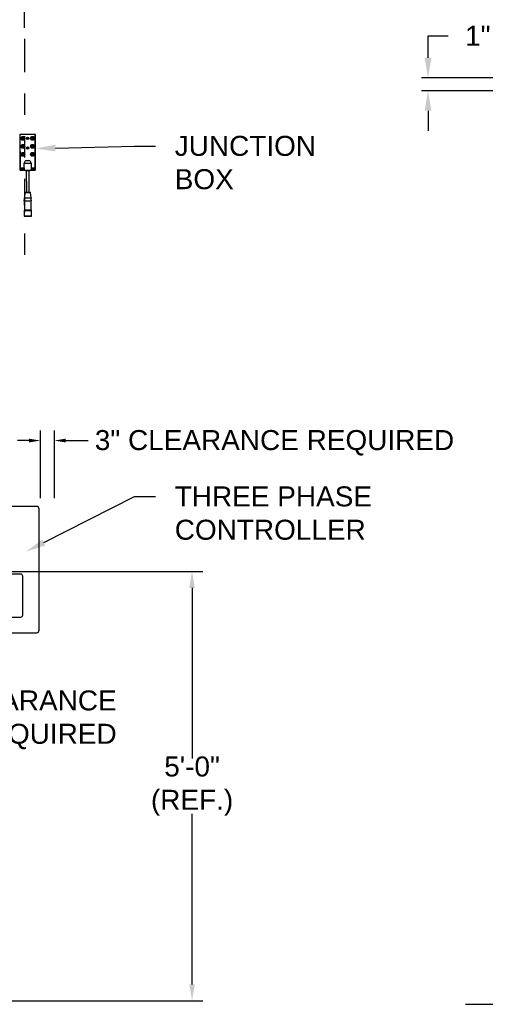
# Model space of a CAD drawing. Header units: inches. Extents: x 170 to 312, y 215 to 248.
# Tile 346 of 387: x 281.21 to 283.39, y 220.42 to 225.03. Entities that reach past the tile are written whole.
import ezdxf
from ezdxf import colors
from ezdxf.entities.mleader import LeaderData, LeaderLine
from ezdxf.math import Vec2, Vec3

# ---------------------------------------------------------------- set-up
doc = ezdxf.new("R2010")
doc.units = ezdxf.units.IN
doc.header["$LTSCALE"] = 0.25
doc.header["$MEASUREMENT"] = 0
doc.linetypes.add('PHANTOM2', pattern=[1.25, 0.625, -0.125, 0.125, -0.125, 0.125, -0.125])
for name, color, linetype in [('ANNOTATIONS', 1, 'Continuous'), ('HIDDEN', 6, 'PHANTOM2'), ('MOTOR LH', 7, 'Continuous'), ('STANDARD MOTOR RH', 7, 'Continuous')]:
    doc.layers.add(name, color=color, linetype=linetype)
doc.styles.add('ARIAL', font='arial.ttf', dxfattribs={"height": 0.09375})
doc.dimstyles.new('STANDARD$0', dxfattribs={"dimtxt": 0.09375, "dimasz": 0.09375, "dimexe": 0.03125, "dimexo": 0.046875, "dimgap": 0.09, "dimtad": 0, "dimtih": 1, "dimtoh": 1, "dimdec": 4, "dimzin": 0, "dimdsep": 46, "dimtxsty": 'ARIAL', "dimcen": 0.09, "dimadec": 0, "dimazin": 0, "dimtfac": 1, "dimtdec": 4, "dimtofl": 0, "dimtmove": 0, "dimatfit": 1, "dimfxl": 1, "dimtolj": 1, "dimtzin": 0, "dimarcsym": 0})

# ---------------------------------------------------------------- blocks, each defined once
blk = doc.blocks.new('*D126')
at = {"layer": 'ANNOTATIONS', "color": 0, "lineweight": -2, "transparency": 16777216}
for p, q in [((280.0303, 223.6042), (280.0303, 225.5542)), ((281.2303, 224.9939), (281.2303, 225.5542)), ((280.1241, 225.5229), (280.4492, 225.5229)), ((281.1365, 225.5229), (280.8114, 225.5229))]:
    blk.add_line(p, q, dxfattribs=at)
at = {"layer": 'ANNOTATIONS', "color": 0, "transparency": 16777216}
for points in [[(280.1241, 225.5385), (280.1241, 225.5073), (280.0303, 225.5229)], [(281.1365, 225.5385), (281.1365, 225.5073), (281.2303, 225.5229)]]:
    blk.add_solid(points, dxfattribs=at)
at = {"layer": 'defpoints', "color": 0, "transparency": 16777216}
for p in [(280.0303, 225.5229), (281.2303, 224.9471), (280.0303, 223.5573)]:
    blk.add_point(p, dxfattribs=at)
at = {"layer": 'ANNOTATIONS', "color": 0, "transparency": 16777216, "insert": (280.6303, 225.5229), "char_height": 0.09375, "attachment_point": 5, "style": 'ARIAL'}
blk.add_mtext('\\A1;20"', dxfattribs=at)
blk = doc.blocks.new('*D111')
at = {"layer": 'ANNOTATIONS', "color": 0, "lineweight": -2, "transparency": 16777216}
for p, q in [((283.1215, 224.8539), (283.1215, 224.9569)), ((283.1215, 224.9569), (283.2152, 224.9569)), ((283.92, 224.7601), (283.0902, 224.7601)), ((283.9199, 224.6991), (283.0902, 224.6991)), ((283.1215, 224.6053), (283.1215, 224.5116))]:
    blk.add_line(p, q, dxfattribs=at)
at = {"layer": 'ANNOTATIONS', "color": 0, "transparency": 16777216}
for points in [[(283.1058, 224.8539), (283.1371, 224.8539), (283.1215, 224.7601)], [(283.1058, 224.6053), (283.1371, 224.6053), (283.1215, 224.6991)]]:
    blk.add_solid(points, dxfattribs=at)
at = {"layer": 'defpoints', "color": 0, "transparency": 16777216}
for p in [(283.9669, 224.7601), (283.1215, 224.6991), (283.9668, 224.6991)]:
    blk.add_point(p, dxfattribs=at)
at = {"layer": 'ANNOTATIONS', "color": 0, "transparency": 16777216, "insert": (283.3547, 224.9569), "char_height": 0.09375, "attachment_point": 5, "style": 'ARIAL'}
blk.add_mtext('\\A1;1"', dxfattribs=at)

msp = doc.modelspace()

# ---------------------------------------------------------------- linework, layer by layer
at = {"layer": 'ANNOTATIONS'}
for p, q in [((281.30525, 222.78902), (281.30525, 223.10571)), ((281.37093, 222.78902), (281.37093, 223.10571)), ((281.25181, 223.05858), (281.19867, 223.05858)), ((281.42407, 223.05858), (281.52867, 223.05858)), ((281.01609, 222.44538), (282.06705, 222.44538)), ((282.01595, 222.36771), (282.01595, 221.56729)), ((282.01595, 220.50875), (282.01595, 221.30877)), ((280.48572, 220.43108), (282.06705, 220.43108))]:
    msp.add_line(p, q, dxfattribs=at)
for points in [[(281.25181, 223.06744), (281.25181, 223.04972), (281.30495, 223.05858)], [(281.42407, 223.06744), (281.42407, 223.04972), (281.37093, 223.05858)], [(282.00301, 222.36771), (282.02889, 222.36771), (282.01595, 222.44538)], [(282.00301, 220.50875), (282.02889, 220.50875), (282.01595, 220.43108)]]:
    msp.add_solid(points, dxfattribs=at)
at = {"layer": 'HIDDEN'}
msp.add_line((281.23025, 224.94178), (281.23025, 223.91109), dxfattribs=at)
at = {"layer": 'MOTOR LH'}
for p, q in [((281.20909, 224.4931), (281.2094, 224.32949)), ((281.28125, 224.49375), (281.2096, 224.49362)), ((281.20961, 224.49259), (281.20989, 224.33839)), ((281.28074, 224.49324), (281.21012, 224.49311)), ((281.28153, 224.33853), (281.28125, 224.49273)), ((281.28206, 224.32962), (281.28176, 224.49324)), ((281.26371, 224.47502), (281.26293, 224.47502)), ((281.26294, 224.47638), (281.26371, 224.47639)), ((281.26371, 224.47639), (281.26371, 224.47502)), ((281.22891, 224.33792), (281.22887, 224.35992)), ((281.24054, 224.3712), (281.25077, 224.37122)), ((281.26248, 224.35998), (281.26252, 224.33798)), ((281.21041, 224.33788), (281.22891, 224.33792)), ((281.21312, 224.32578), (281.22894, 224.32581)), ((281.22406, 224.33484), (281.2157, 224.33482)), ((281.21571, 224.32885), (281.22407, 224.32887)), ((281.22891, 224.33792), (281.22894, 224.32581)), ((281.23533, 224.32582), (281.23533, 224.32491)), ((281.23926, 224.32492), (281.23945, 224.22258)), ((281.25241, 224.2226), (281.25222, 224.32495)), ((281.25614, 224.32495), (281.25614, 224.32586)), ((281.26252, 224.33798), (281.28102, 224.33801)), ((281.26252, 224.33798), (281.26254, 224.32587)), ((281.26254, 224.32587), (281.27835, 224.3259)), ((281.27574, 224.33493), (281.26738, 224.33492)), ((281.26739, 224.32895), (281.27575, 224.32896)), ((281.23262, 224.22164), (281.23034, 224.19684)), ((281.26161, 224.19689), (281.25923, 224.22169)), ((281.23, 224.18333), (281.23008, 224.14069)), ((281.26208, 224.14075), (281.262, 224.18339)), ((281.23008, 224.14069), (281.22869, 224.13672)), ((281.22869, 224.13672), (281.22873, 224.11202)), ((281.26349, 224.13679), (281.26208, 224.14075)), ((281.26353, 224.11209), (281.26349, 224.13679)), ((281.28688, 222.74984), (280.79595, 222.74984)), ((281.29936, 222.16977), (281.29936, 222.73736)), ((281.21307, 222.43261), (280.87668, 222.43261)), ((281.22255, 222.24046), (281.22255, 222.42312)), ((280.87668, 222.23098), (281.21307, 222.23098)), ((280.79595, 222.15729), (281.28688, 222.15729))]:
    msp.add_line(p, q, dxfattribs=at)
at = {"layer": 'MOTOR LH', "flags": 128}
for points in [[(281.22887, 224.35992), (281.22913, 224.35992), (281.22989, 224.35992), (281.23112, 224.35993), (281.2328, 224.35993), (281.23487, 224.35993), (281.23727, 224.35994), (281.23993, 224.35994), (281.24276, 224.35995), (281.24567, 224.35995), (281.24859, 224.35996), (281.25142, 224.35996), (281.25407, 224.35997), (281.25647, 224.35997), (281.25854, 224.35998), (281.26022, 224.35998), (281.26146, 224.35998), (281.26222, 224.35998), (281.26248, 224.35998)], [(281.22894, 224.32581), (281.22919, 224.32581), (281.22995, 224.32581), (281.23119, 224.32581), (281.23287, 224.32581), (281.23494, 224.32582), (281.23734, 224.32582), (281.23999, 224.32583), (281.24282, 224.32583), (281.24574, 224.32584), (281.24865, 224.32584), (281.25148, 224.32585), (281.25414, 224.32585), (281.25654, 224.32586), (281.25861, 224.32586), (281.26029, 224.32586), (281.26153, 224.32587), (281.26228, 224.32587), (281.26254, 224.32587)], [(281.23533, 224.32491), (281.23535, 224.32491), (281.23571, 224.32491), (281.23655, 224.32492), (281.23781, 224.32492), (281.23944, 224.32492), (281.24137, 224.32493), (281.2435, 224.32493), (281.24574, 224.32493)], [(281.24574, 224.32493), (281.24798, 224.32494), (281.25011, 224.32494), (281.25204, 224.32495), (281.25367, 224.32495), (281.25493, 224.32495), (281.25576, 224.32495), (281.25613, 224.32495), (281.25614, 224.32495)], [(281.23262, 224.22164), (281.23264, 224.22164), (281.233, 224.22164), (281.23383, 224.22164), (281.23509, 224.22164), (281.23675, 224.22164), (281.23874, 224.22165), (281.24098, 224.22165), (281.24341, 224.22166), (281.24593, 224.22166)], [(281.23364, 224.22257), (281.23388, 224.22257), (281.23458, 224.22257), (281.23571, 224.22257), (281.23724, 224.22257), (281.2391, 224.22258), (281.24123, 224.22258), (281.24353, 224.22258), (281.24593, 224.22259)], [(281.24593, 224.22259), (281.24833, 224.22259), (281.25063, 224.2226), (281.25275, 224.2226), (281.25462, 224.2226), (281.25614, 224.22261), (281.25728, 224.22261), (281.25798, 224.22261), (281.25821, 224.22261)], [(281.24593, 224.22166), (281.24845, 224.22167), (281.25087, 224.22167), (281.25312, 224.22167), (281.25511, 224.22168), (281.25677, 224.22168), (281.25803, 224.22168), (281.25886, 224.22168), (281.25922, 224.22169), (281.25923, 224.22169)], [(281.23, 224.18333), (281.23024, 224.18333), (281.23097, 224.18333), (281.23215, 224.18333), (281.23374, 224.18334), (281.23572, 224.18334), (281.238, 224.18334), (281.24053, 224.18335), (281.24322, 224.18335), (281.246, 224.18336)], [(281.23034, 224.19684), (281.23057, 224.19684), (281.23128, 224.19684), (281.23243, 224.19684), (281.234, 224.19684), (281.23592, 224.19685), (281.23816, 224.19685), (281.24063, 224.19686), (281.24326, 224.19686), (281.24598, 224.19687)], [(281.24598, 224.19687), (281.24869, 224.19687), (281.25132, 224.19688), (281.2538, 224.19688), (281.25603, 224.19688), (281.25796, 224.19689), (281.25952, 224.19689), (281.26067, 224.19689), (281.26138, 224.19689), (281.26161, 224.19689)], [(281.246, 224.18336), (281.24878, 224.18336), (281.25147, 224.18337), (281.254, 224.18337), (281.25628, 224.18338), (281.25826, 224.18338), (281.25986, 224.18338), (281.26104, 224.18339), (281.26176, 224.18339), (281.262, 224.18339)], [(281.22869, 224.13672), (281.22875, 224.13672), (281.22922, 224.13672), (281.23015, 224.13673), (281.23152, 224.13673), (281.23329, 224.13673), (281.2354, 224.13673), (281.23781, 224.13674), (281.24044, 224.13674), (281.24322, 224.13675), (281.24609, 224.13675)], [(281.22873, 224.11202), (281.22879, 224.11202), (281.22927, 224.11202), (281.2302, 224.11203), (281.23157, 224.11203), (281.23333, 224.11203), (281.23545, 224.11204), (281.23785, 224.11204), (281.24048, 224.11204), (281.24327, 224.11205), (281.24613, 224.11206)], [(281.22976, 224.111), (281.22977, 224.111), (281.23013, 224.111), (281.23094, 224.111), (281.23219, 224.11101), (281.23384, 224.11101), (281.23585, 224.11101), (281.23815, 224.11102), (281.24068, 224.11102), (281.24337, 224.11103)], [(281.23008, 224.14069), (281.23032, 224.14069), (281.23105, 224.14069), (281.23222, 224.14069), (281.23382, 224.14069), (281.2358, 224.1407), (281.23808, 224.1407), (281.24061, 224.14071), (281.2433, 224.14071)], [(281.2433, 224.14071), (281.24886, 224.14072), (281.25155, 224.14073), (281.25408, 224.14073), (281.25636, 224.14073), (281.25834, 224.14074), (281.25994, 224.14074), (281.26111, 224.14074), (281.26184, 224.14074), (281.26208, 224.14075)], [(281.24337, 224.11103), (281.2489, 224.11104), (281.25159, 224.11104), (281.25412, 224.11105), (281.25642, 224.11105), (281.25843, 224.11105), (281.26008, 224.11106), (281.26133, 224.11106), (281.26214, 224.11106), (281.2625, 224.11106), (281.26251, 224.11106)], [(281.24609, 224.13675), (281.24895, 224.13676), (281.25174, 224.13677), (281.25437, 224.13677), (281.25677, 224.13677), (281.25889, 224.13678), (281.26065, 224.13678), (281.26202, 224.13678), (281.26295, 224.13679), (281.26343, 224.13679), (281.26349, 224.13679)], [(281.24613, 224.11206), (281.249, 224.11206), (281.25178, 224.11207), (281.25441, 224.11207), (281.25682, 224.11208), (281.25893, 224.11208), (281.2607, 224.11208), (281.26207, 224.11208), (281.263, 224.11209), (281.26347, 224.11209), (281.26353, 224.11209)]]:
    msp.add_lwpolyline(points, dxfattribs=at)
at = {"layer": 'MOTOR LH'}
for centre, radius in [((281.2226, 224.47556), 0.00913), ((281.2226, 224.47556), 0.00785), ((281.2226, 224.47556), 0.00542), ((281.21988, 224.47827), 0.000853), ((281.22531, 224.47828), 0.000853), ((281.24546, 224.47552), 0.00536), ((281.24546, 224.47552), 0.00292), ((281.26832, 224.47564), 0.00913), ((281.26832, 224.47564), 0.00785), ((281.2656, 224.47835), 0.000853), ((281.27102, 224.47836), 0.000853), ((281.22267, 224.43803), 0.00913), ((281.22267, 224.43803), 0.00785), ((281.22267, 224.43803), 0.00542), ((281.2199, 224.47284), 0.000853), ((281.21995, 224.44074), 0.000853), ((281.21996, 224.43532), 0.000853), ((281.2226, 224.47556), 0.000853), ((281.22267, 224.43803), 0.000853), ((281.22532, 224.47285), 0.000853), ((281.22538, 224.44075), 0.000853), ((281.22539, 224.43533), 0.000853), ((281.24554, 224.4298), 0.00536), ((281.24554, 224.4298), 0.00292), ((281.26839, 224.43812), 0.00913), ((281.26839, 224.43812), 0.00785), ((281.26839, 224.43812), 0.00542), ((281.26561, 224.47293), 0.000853), ((281.26567, 224.44083), 0.000853), ((281.26568, 224.4354), 0.000853), ((281.26832, 224.47564), 0.000853), ((281.26839, 224.43812), 0.000853), ((281.27103, 224.47294), 0.000853), ((281.27109, 224.44084), 0.000853), ((281.2711, 224.43541), 0.000853), ((281.22274, 224.40051), 0.00913), ((281.22274, 224.40051), 0.00785), ((281.22274, 224.40051), 0.00542), ((281.22002, 224.40321), 0.000853), ((281.22003, 224.39779), 0.000853), ((281.22274, 224.40051), 0.000853), ((281.22545, 224.40322), 0.000853), ((281.22546, 224.3978), 0.000853), ((281.26846, 224.40059), 0.00913), ((281.26846, 224.40059), 0.00785), ((281.26846, 224.40059), 0.00542), ((281.26574, 224.4033), 0.000853), ((281.26575, 224.39787), 0.000853), ((281.26846, 224.40059), 0.000853), ((281.27116, 224.40331), 0.000853), ((281.27117, 224.39788), 0.000853)]:
    msp.add_circle(centre, radius, dxfattribs=at)
for centre, radius, start, end in [((281.20961, 224.49311), 0.000512, 90.10619, 180.10619), ((281.21012, 224.49259), 0.000512, 90.10619, 180.10619), ((281.26832, 224.47564), 0.00542, 186.62602, 172.17259), ((281.28074, 224.49273), 0.000512, 0.10619, 90.10619), ((281.28125, 224.49324), 0.000512, 0.10619, 90.10619), ((281.24158, 224.35845), 0.01279, 94.68447, 173.3982), ((281.24976, 224.35845), 0.01281, 6.87071, 85.47138), ((281.21311, 224.32949), 0.00372, 180.10619, 270.10619), ((281.2104, 224.33839), 0.000512, 180.10619, 270.10619), ((281.2157, 224.33184), 0.00299, 90.10619, 270.10619), ((281.22406, 224.33185), 0.00299, 270.10619, 90.10619), ((281.26739, 224.33193), 0.00299, 90.10619, 270.10619), ((281.27575, 224.33195), 0.00299, 270.10619, 90.10619), ((281.27835, 224.32961), 0.00372, 270.10619, 0.10619), ((281.28102, 224.33853), 0.000512, 270.10619, 0.10619), ((281.23364, 224.22154), 0.00102, 90.10619, 174.72948), ((281.25822, 224.22159), 0.00102, 5.48289, 90.10619), ((281.21094, 224.19056), 0.02038, 339.22258, 17.93077), ((281.28103, 224.19069), 0.02038, 162.2816, 200.9898), ((281.22976, 224.11202), 0.00102, 180.10619, 270.10619), ((281.26251, 224.11209), 0.00102, 270.10619, 0.10619), ((281.28688, 222.73736), 0.01248, 0, 90), ((281.21157, 222.42163), 0.01108, 7.7581, 82.2419), ((281.21157, 222.24195), 0.01108, 277.7581, 352.2419), ((281.28688, 222.16977), 0.01248, 270, 0)]:
    msp.add_arc(centre, radius, start, end, dxfattribs=at)
at = {"layer": 'STANDARD MOTOR RH'}
msp.add_line((283.29665, 220.41511), (284.47558, 220.41511), dxfattribs=at)

# ---------------------------------------------------------------- texts
at = {"layer": 'ANNOTATIONS', "char_height": 0.09375, "style": 'ARIAL'}
for s, insert, attachment_point in [('3" CLEARANCE REQUIRED', (283.24394, 223.04797), 6), ('6" CLEARANCE\\PREQUIRED', (281.66275, 221.74892), 6), ('5\'-0"\\P(REF.)', (282.01595, 221.43803), 5)]:
    msp.add_mtext(s, dxfattribs=dict(at, insert=insert, attachment_point=attachment_point))

# ---------------------------------------------------------------- dimensions: what is measured, and where the dimension line sits
at = {"layer": 'ANNOTATIONS'}
dim = msp.add_linear_dim(base=(280.03031, 225.52292), p1=(281.23025, 224.94706), p2=(280.03031, 223.55733), text='20"', dimstyle='STANDARD$0', dxfattribs=at)
dim.commit()
dim.dimension.update_dxf_attribs({"geometry": '*D126', "text_midpoint": (280.63028, 225.52292), "dimtype": 160})
dim = msp.add_linear_dim(base=(283.12147, 224.69909), p1=(283.96691, 224.76011), p2=(283.96679, 224.69909), angle=90, text='1"', dimstyle='STANDARD$0', dxfattribs=at)
dim.commit()
dim.dimension.update_dxf_attribs({"geometry": '*D111', "text_midpoint": (283.35468, 224.95692), "dimtype": 160})

# ---------------------------------------------------------------- leaders
ml = msp.add_multileader_mtext('Standard', dxfattribs=at)
ml.set_content('JUNCTION\\PBOX', color=256, style='ARIAL')
ml.set_leader_properties()
ml.build(insert=Vec2(0, 0))
ml.multileader.update_dxf_attribs({"dogleg_length": 0.36, "arrow_head_size": 0.09375})
ctx = ml.context
ctx.base_point, ctx.char_height, ctx.arrow_head_size, ctx.landing_gap_size, ctx.plane_origin = Vec3(281.84479, 224.43969), 0.09375, 0.09375, 0.09, Vec3(280.94276, 224.27715)
notes = []
notes.append((ctx, [(0, (1, 1, 0), (281.74683, 224.43969), (1, 0), 0.09796, [(0, [(281.28188, 224.42804)], 0, [])])]))
ctx.mtext.insert, ctx.mtext.flow_direction = Vec3(281.93479, 224.48736), 5
ml = msp.add_multileader_mtext('Standard', dxfattribs=at)
ml.set_content('THREE PHASE\\PCONTROLLER', color=256, style='ARIAL')
ml.set_leader_properties()
ml.build(insert=Vec2(0, 0))
ml.multileader.update_dxf_attribs({"dogleg_length": 0.36, "arrow_head_size": 0.09375})
ctx = ml.context
ctx.base_point, ctx.char_height, ctx.arrow_head_size, ctx.landing_gap_size, ctx.plane_origin = Vec3(281.84479, 222.79592), 0.09375, 0.09375, 0.09, Vec3(280.76284, 222.49895)
notes.append((ctx, [(0, (1, 1, 0), (281.74683, 222.79592), (1, 0), 0.09796, [(0, [(281.23742, 222.53766)], 0, [])])]))
ctx.mtext.insert, ctx.mtext.flow_direction = Vec3(281.93479, 222.8436), 5
for ctx, leaders in notes:
    for number, flags, end, landing, length, lines in leaders:
        leader = LeaderData()
        leader.index, (leader.has_last_leader_line, leader.has_dogleg_vector, leader.attachment_direction) = number, flags
        leader.last_leader_point, leader.dogleg_vector, leader.dogleg_length = Vec3(end), Vec3(landing), length
        for number, points, colour, breaks in lines:
            line = LeaderLine()
            line.index, line.vertices, line.color, line.breaks = number, Vec3.list(points), colors.encode_raw_color(colour), breaks
            leader.lines.append(line)
        ctx.leaders.append(leader)

doc.saveas('drawing.dxf')
